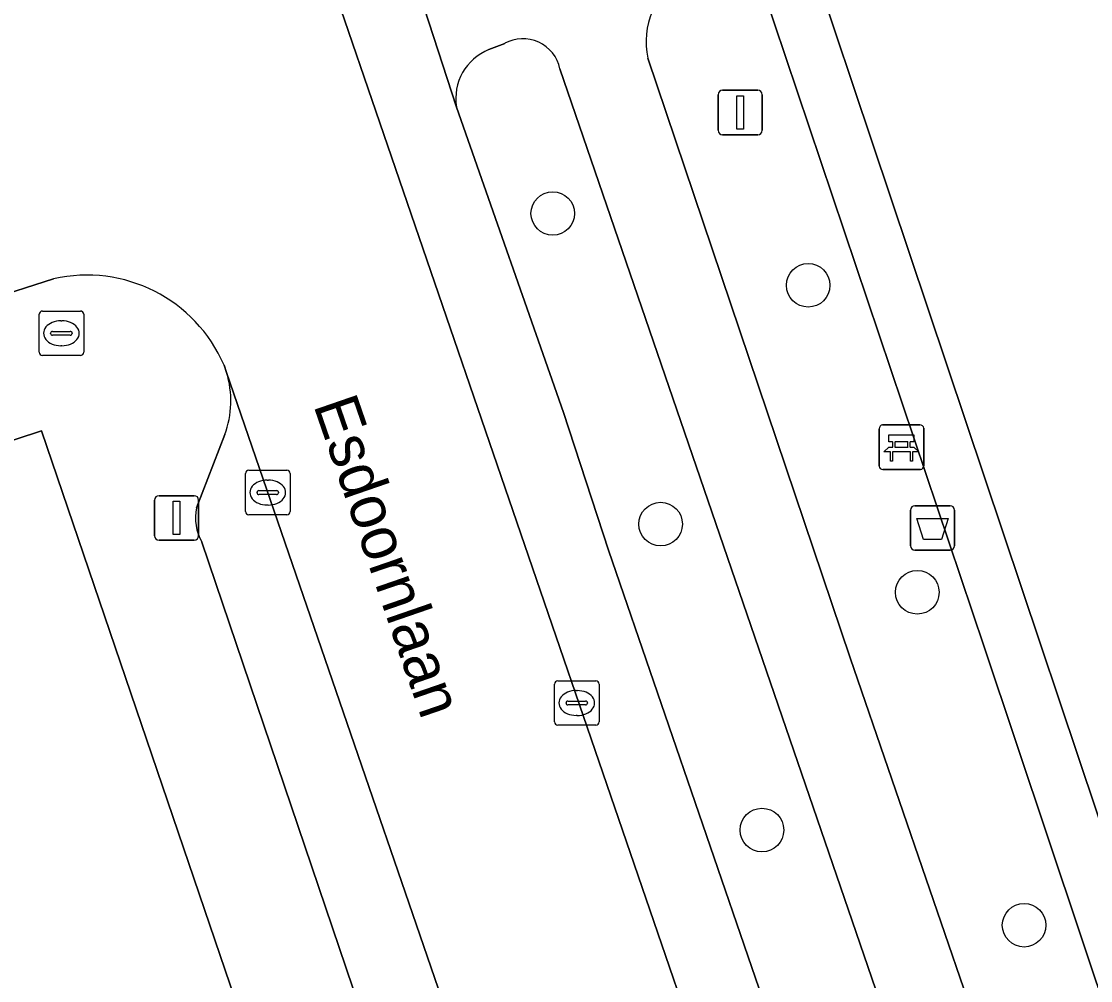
# Model space of a CAD drawing. Extents: x 159716 to 160783, y 383290 to 384031.
# Drawn here: x 160005.05 to 160029.06, y 383581.68 to 383603.23 of the extents above; entities that cross this region are included whole.
import ezdxf

# ---------------------------------------------------------------- set-up
doc = ezdxf.new("R2010")
doc.units = 0
for name, color, linetype in [('IMGEO_Afvalbak', 7, 'Continuous'), ('IMGEO_Bank', 7, 'Continuous'), ('IMGEO_Berm_groen', 7, 'Continuous'), ('IMGEO_Boom', 7, 'Continuous'), ('IMGEO_Brandkraan', 7, 'Continuous'), ('IMGEO_Erf', 7, 'Continuous'), ('IMGEO_Groenvoorziening', 7, 'Continuous'), ('IMGEO_Kolk', 7, 'Continuous'), ('IMGEO_Lichtmast', 7, 'Continuous'), ('IMGEO_Openbare_ruimte_label', 7, 'Continuous'), ('IMGEO_Parkeervlak_open', 7, 'Continuous'), ('IMGEO_Rijbaan_lokaal_open', 7, 'Continuous'), ('IMGEO_Terreindeel_gesloten', 7, 'Continuous'), ('IMGEO_Verkeersbordpaal', 7, 'Continuous'), ('IMGEO_Voetpad_halfverhard', 7, 'Continuous'), ('IMGEO_Voetpad_open', 7, 'Continuous')]:
    doc.layers.add(name, color=color, linetype=linetype)

msp = doc.modelspace()

# ---------------------------------------------------------------- linework, layer by layer
at = {"layer": 'IMGEO_Afvalbak'}
for p, q in [((160025.012, 383591.454), (160025.012, 383592.254)), ((160025.012, 383592.254), (160025.012, 383591.454)), ((160025.112, 383592.354), (160025.902, 383592.354)), ((160025.902, 383592.354), (160025.112, 383592.354)), ((160026.002, 383592.254), (160026.002, 383591.454)), ((160026.002, 383591.454), (160026.002, 383592.254)), ((160025.902, 383591.354), (160025.112, 383591.354)), ((160025.112, 383591.354), (160025.902, 383591.354))]:
    msp.add_line(p, q, dxfattribs=at)
msp.add_lwpolyline([(160025.155, 383592.068), (160025.859, 383592.068), (160025.71, 383591.598), (160025.304, 383591.598), (160025.155, 383592.068)], dxfattribs=at)
for centre, start, end in [((160025.112, 383592.254), 90, 180), ((160025.112, 383592.254), 90, 180), ((160025.902, 383592.254), 0, 90), ((160025.902, 383592.254), 360, 90), ((160025.112, 383591.454), 180, 270), ((160025.112, 383591.454), 180, 270), ((160025.902, 383591.454), 270, 0), ((160025.902, 383591.454), 270, 0)]:
    msp.add_arc(centre, 0.1, start, end, dxfattribs=at)
at = {"layer": 'IMGEO_Bank'}
for p, q in [((160024.384, 383594.167), (160025.225, 383594.167)), ((160025.225, 383594.167), (160024.384, 383594.167)), ((160024.309, 383593.242), (160024.309, 383594.083)), ((160024.309, 383594.083), (160024.309, 383593.242)), ((160025.309, 383594.092), (160025.309, 383593.251)), ((160025.309, 383593.251), (160025.309, 383594.092)), ((160024.618, 383593.673), (160024.618, 383593.779)), ((160024.662, 383593.779), (160024.662, 383593.673)), ((160024.95, 383593.785), (160024.668, 383593.785)), ((160024.956, 383593.673), (160024.956, 383593.779)), ((160025, 383593.779), (160025, 383593.673)), ((160025.006, 383593.565), (160024.613, 383593.565)), ((160024.668, 383593.667), (160024.95, 383593.667)), ((160025.234, 383593.167), (160024.393, 383593.167)), ((160024.393, 383593.167), (160025.234, 383593.167))]:
    msp.add_line(p, q, dxfattribs=at)
for points in [[(160024.612, 383593.785), (160024.526, 383593.785), (160024.526, 383593.946), (160025.089, 383593.946), (160025.089, 383593.785), (160025.006, 383593.785)], [(160024.556, 383593.565), (160024.414, 383593.565), (160024.526, 383593.667), (160024.612, 383593.667)], [(160024.606, 383593.558), (160024.606, 383593.351), (160024.563, 383593.351), (160024.563, 383593.558)], [(160025.006, 383593.667), (160025.089, 383593.667), (160025.201, 383593.565), (160025.062, 383593.565)], [(160025.056, 383593.558), (160025.056, 383593.351), (160025.012, 383593.351), (160025.012, 383593.558)]]:
    msp.add_lwpolyline(points, dxfattribs=at)
for centre, radius, start, end in [((160024.387, 383594.089), 0.0779, 92.4484, 184.2845), ((160024.387, 383594.089), 0.0779, 92.4484, 184.2845), ((160025.231, 383594.089), 0.0779, 2.4484, 94.2845), ((160025.231, 383594.089), 0.0779, 2.4484, 94.2845), ((160024.611, 383593.778), 0.00671, 2.8957, 87.1043), ((160024.611, 383593.674), 0.00671, 272.8957, 357.1043), ((160024.668, 383593.778), 0.00671, 92.8957, 177.1043), ((160024.668, 383593.674), 0.00671, 182.8957, 267.1043), ((160024.95, 383593.778), 0.00671, 2.8957, 87.1043), ((160024.95, 383593.674), 0.00671, 272.8957, 357.1043), ((160025.007, 383593.778), 0.00671, 92.8957, 177.1043), ((160025.007, 383593.674), 0.00671, 182.8957, 267.1043), ((160024.556, 383593.558), 0.00671, 2.8957, 87.1043), ((160024.613, 383593.558), 0.00671, 92.8957, 177.1043), ((160025.005, 383593.558), 0.00671, 2.8957, 87.1043), ((160025.062, 383593.558), 0.00671, 92.8957, 177.1043), ((160024.387, 383593.245), 0.0779, 182.4484, 274.2845), ((160024.387, 383593.245), 0.0779, 182.4484, 274.2845), ((160025.231, 383593.245), 0.0779, 272.4484, 4.2845), ((160025.231, 383593.245), 0.0779, 272.4484, 4.2845)]:
    msp.add_arc(centre, radius, start, end, dxfattribs=at)
at = {"layer": 'IMGEO_Berm_groen'}
for points in [[(160015.9, 383602.741), (160015.545, 383602.6)], [(160028.699, 383568.469), (160017.141, 383602.169)], [(160014.818, 383601.31), (160017.22, 383594.451), (160018.23, 383591.355), (160021.53, 383581.736), (160026.316, 383567.849)]]:
    msp.add_lwpolyline(points, dxfattribs=at)
for centre, radius, start, end in [((160016.307, 383601.992), 0.853, 12.0046, 118.5037), ((160015.986, 383601.502), 1.184, 111.8733, 189.3185)]:
    msp.add_arc(centre, radius, start, end, dxfattribs=at)
at = {"layer": 'IMGEO_Boom'}
for centre in [(160016.979, 383598.919), (160022.715, 383597.305), (160019.402, 383591.941), (160025.166, 383590.408), (160021.677, 383585.067), (160027.564, 383582.928)]:
    msp.add_circle(centre, 0.489, dxfattribs=at)
at = {"layer": 'IMGEO_Brandkraan'}
for p, q in [((160005.444, 383595.801), (160005.444, 383596.653)), ((160005.519, 383596.727), (160006.371, 383596.727)), ((160006.445, 383596.653), (160006.445, 383595.801)), ((160005.932, 383596.507), (160005.957, 383596.507)), ((160005.703, 383596.221), (160005.703, 383596.233)), ((160006.141, 383596.184), (160005.743, 383596.184)), ((160005.746, 383596.27), (160006.144, 383596.27)), ((160006.187, 383596.233), (160006.187, 383596.221)), ((160005.955, 383595.947), (160005.93, 383595.947)), ((160006.371, 383595.727), (160005.519, 383595.727))]:
    msp.add_line(p, q, dxfattribs=at)
for points in [[(160005.444, 383595.801), (160005.444, 383596.653)], [(160005.519, 383596.727), (160006.371, 383596.727)], [(160006.445, 383596.653), (160006.445, 383595.801)], [(160006.371, 383595.727), (160005.519, 383595.727)]]:
    msp.add_lwpolyline(points, dxfattribs=at)
for centre, radius, start, end in [((160005.521, 383596.651), 0.0765, 91.552, 178.448), ((160005.521, 383596.651), 0.0765, 91.552, 178.448), ((160006.369, 383596.651), 0.0765, 1.552, 88.448), ((160006.369, 383596.651), 0.0765, 1.552, 88.448), ((160005.743, 383596.23), 0.0403, 85.8775, 175.7526), ((160005.74, 383596.22), 0.0366, 178.938, 274.7102), ((160006.144, 383596.227), 0.043, 264.8664, 352.4533), ((160006.148, 383596.232), 0.0386, 1.7309, 96.639), ((160005.521, 383595.803), 0.0765, 181.552, 268.448), ((160005.521, 383595.803), 0.0765, 181.552, 268.448), ((160006.369, 383595.803), 0.0765, 271.552, 358.448), ((160006.369, 383595.803), 0.0765, 271.552, 358.448)]:
    msp.add_arc(centre, radius, start, end, dxfattribs=at)
for centre, major_axis, ratio, start_param, end_param in [((160005.931, 383596.227), (-0.387, 0.002), 0.722429, 4.712389, 7.853982), ((160005.956, 383596.227), (-0.39, 0.002), 0.717154, 1.570796, 4.712389)]:
    msp.add_ellipse(centre, major_axis=major_axis, ratio=ratio, start_param=start_param, end_param=end_param, dxfattribs=at)
at = {"layer": 'IMGEO_Erf'}
msp.add_lwpolyline([(160013.199, 383571.421), (160009.508, 383582.245), (160005.501, 383594.038), (160000, 383592.234), (159999.44, 383592.05), (159999.71, 383591.208), (160000, 383591.293), (160002.587, 383583.376), (160002.275, 383583.253), (160002.788, 383581.581), (160001.723, 383581.211), (160003.245, 383576.353), (160002.942, 383576.246), (160003.421, 383574.645), (160002.423, 383574.28), (160002.763, 383573.469), (160002.99, 383573.542), (160004.182, 383569.828), (160003.872, 383569.717), (160004.243, 383568.491)], close=True, dxfattribs=at)
at = {"layer": 'IMGEO_Groenvoorziening'}
msp.add_lwpolyline([(160019.117, 383602.411), (160023.659, 383588.939), (160028.34, 383575.31), (160031.004, 383576.223), (160026.667, 383589.185), (160021.429, 383604.767)], dxfattribs=at)
msp.add_arc((160020.814, 383602.785), 1.738, 122.0131, 192.4305, dxfattribs=at)
at = {"layer": 'IMGEO_Kolk'}
for p, q in [((160010.079, 383592.223), (160010.079, 383593.075)), ((160010.154, 383593.149), (160011.006, 383593.149)), ((160011.08, 383593.075), (160011.08, 383592.223)), ((160010.567, 383592.929), (160010.592, 383592.929)), ((160010.338, 383592.643), (160010.338, 383592.655)), ((160010.776, 383592.606), (160010.378, 383592.606)), ((160010.381, 383592.692), (160010.779, 383592.692)), ((160010.822, 383592.655), (160010.822, 383592.643)), ((160010.59, 383592.369), (160010.565, 383592.369)), ((160011.006, 383592.149), (160010.154, 383592.149)), ((160017.093, 383588.421), (160017.945, 383588.421)), ((160017.018, 383587.495), (160017.018, 383588.347)), ((160017.506, 383588.201), (160017.531, 383588.201)), ((160018.019, 383588.347), (160018.019, 383587.495)), ((160017.277, 383587.915), (160017.277, 383587.927)), ((160017.32, 383587.964), (160017.718, 383587.964)), ((160017.761, 383587.927), (160017.761, 383587.915)), ((160017.715, 383587.878), (160017.317, 383587.878)), ((160017.529, 383587.641), (160017.504, 383587.641)), ((160017.945, 383587.421), (160017.093, 383587.421))]:
    msp.add_line(p, q, dxfattribs=at)
for points in [[(160010.079, 383592.223), (160010.079, 383593.075)], [(160010.154, 383593.149), (160011.006, 383593.149)], [(160011.08, 383593.075), (160011.08, 383592.223)], [(160011.006, 383592.149), (160010.154, 383592.149)], [(160017.093, 383588.421), (160017.945, 383588.421)], [(160017.018, 383587.495), (160017.018, 383588.347)], [(160018.019, 383588.347), (160018.019, 383587.495)], [(160017.945, 383587.421), (160017.093, 383587.421)]]:
    msp.add_lwpolyline(points, dxfattribs=at)
for centre, radius, start, end in [((160010.156, 383593.073), 0.0765, 91.552, 178.448), ((160010.156, 383593.073), 0.0765, 91.552, 178.448), ((160011.004, 383593.073), 0.0765, 1.552, 88.448), ((160011.004, 383593.073), 0.0765, 1.552, 88.448), ((160010.378, 383592.652), 0.0403, 85.8775, 175.7526), ((160010.375, 383592.642), 0.0366, 178.938, 274.7102), ((160010.779, 383592.649), 0.043, 264.8664, 352.4533), ((160010.783, 383592.654), 0.0386, 1.7309, 96.639), ((160010.156, 383592.225), 0.0765, 181.552, 268.448), ((160010.156, 383592.225), 0.0765, 181.552, 268.448), ((160011.004, 383592.225), 0.0765, 271.552, 358.448), ((160011.004, 383592.225), 0.0765, 271.552, 358.448), ((160017.095, 383588.345), 0.0765, 91.552, 178.448), ((160017.095, 383588.345), 0.0765, 91.552, 178.448), ((160017.943, 383588.345), 0.0765, 1.552, 88.448), ((160017.943, 383588.345), 0.0765, 1.552, 88.448), ((160017.317, 383587.924), 0.0403, 85.8775, 175.7526), ((160017.314, 383587.914), 0.0366, 178.938, 274.7102), ((160017.718, 383587.921), 0.043, 264.8664, 352.4533), ((160017.722, 383587.926), 0.0386, 1.7309, 96.639), ((160017.095, 383587.497), 0.0765, 181.552, 268.448), ((160017.095, 383587.497), 0.0765, 181.552, 268.448), ((160017.943, 383587.497), 0.0765, 271.552, 358.448), ((160017.943, 383587.497), 0.0765, 271.552, 358.448)]:
    msp.add_arc(centre, radius, start, end, dxfattribs=at)
for centre, major_axis, ratio, start_param, end_param in [((160010.566, 383592.649), (-0.387, 0.002), 0.722429, 4.712389, 7.853982), ((160010.591, 383592.649), (-0.39, 0.002), 0.717154, 1.570796, 4.712389), ((160017.505, 383587.921), (-0.387, 0.002), 0.722429, 4.712389, 7.853982), ((160017.53, 383587.921), (-0.39, 0.002), 0.717154, 1.570796, 4.712389)]:
    msp.add_ellipse(centre, major_axis=major_axis, ratio=ratio, start_param=start_param, end_param=end_param, dxfattribs=at)
at = {"layer": 'IMGEO_Lichtmast'}
for p, q in [((160008.037, 383591.679), (160008.037, 383592.479)), ((160008.037, 383592.479), (160008.037, 383591.679)), ((160008.137, 383592.579), (160008.927, 383592.579)), ((160008.927, 383592.579), (160008.137, 383592.579)), ((160009.027, 383592.479), (160009.027, 383591.679)), ((160009.027, 383591.679), (160009.027, 383592.479)), ((160008.927, 383591.579), (160008.137, 383591.579)), ((160008.137, 383591.579), (160008.927, 383591.579))]:
    msp.add_line(p, q, dxfattribs=at)
msp.add_lwpolyline([(160008.457, 383592.454), (160008.607, 383592.454), (160008.607, 383591.704), (160008.457, 383591.704), (160008.457, 383592.454)], dxfattribs=at)
for centre, start, end in [((160008.137, 383592.479), 90, 180), ((160008.137, 383592.479), 90, 180), ((160008.927, 383592.479), 0, 90), ((160008.927, 383592.479), 360, 90), ((160008.137, 383591.679), 180, 270), ((160008.137, 383591.679), 180, 270), ((160008.927, 383591.679), 270, 0), ((160008.927, 383591.679), 270, 0)]:
    msp.add_arc(centre, 0.1, start, end, dxfattribs=at)
at = {"layer": 'IMGEO_Parkeervlak_open'}
for points in [[(160030.889, 383550.666), (160031.475, 383552.26), (160031.521, 383552.62), (160031.435, 383553.027), (160027.572, 383564.142), (160026.316, 383567.849), (160021.53, 383581.736), (160018.23, 383591.355), (160017.22, 383594.451), (160014.818, 383601.31), (160013.678, 383604.808), (160013.078, 383606.519), (160011.609, 383606.036), (160011.654, 383605.889), (160011.426, 383605.83), (160020.915, 383578.143), (160030.817, 383549.258)], [(160016.783, 383574.587), (160009.656, 383595.344)], [(160009.615, 383593.95), (160008.98, 383592.305)], [(160009.098, 383591.538), (160014.19, 383576.505)]]:
    msp.add_lwpolyline(points, dxfattribs=at)
for centre, radius, start, end in [((160007.532, 383594.709), 2.217, 339.9792, 16.6515), ((160010.04, 383592.076), 1.085, 167.7869, 209.7054)]:
    msp.add_arc(centre, radius, start, end, dxfattribs=at)
at = {"layer": 'IMGEO_Rijbaan_lokaal_open'}
for points in [[(160040.669, 383622.185), (160028.303, 383618.217), (160021.313, 383614.883), (160015.315, 383612.96), (160008.806, 383611.689), (160005.91, 383611.254), (160000.301, 383609.475), (160004.269, 383596.969), (160005.77, 383597.45)], [(160020.915, 383578.143), (160011.426, 383605.83), (160011.654, 383605.889), (160011.609, 383606.036), (160011.399, 383606.727)], [(160009.599, 383595.51), (160009.656, 383595.344), (160016.783, 383574.587), (160019.138, 383567.851), (160019.765, 383566.009), (160025.808, 383548.133), (160026.595, 383546.207)]]:
    msp.add_lwpolyline(points, dxfattribs=at)
msp.add_arc((160006.518, 383594.178), 3.356, 23.3811, 102.8799, dxfattribs=at)
at = {"layer": 'IMGEO_Terreindeel_gesloten'}
msp.add_lwpolyline([(160033.82, 383571.668), (160056.343, 383579.213), (160045.2, 383613.334), (160022.468, 383605.556)], close=True, dxfattribs=at)
at = {"layer": 'IMGEO_Verkeersbordpaal'}
for p, q in [((160020.792, 383601.687), (160021.582, 383601.687)), ((160021.582, 383601.687), (160020.792, 383601.687)), ((160020.692, 383600.787), (160020.692, 383601.587)), ((160020.692, 383601.587), (160020.692, 383600.787)), ((160021.682, 383601.587), (160021.682, 383600.787)), ((160021.682, 383600.787), (160021.682, 383601.587)), ((160021.582, 383600.687), (160020.792, 383600.687)), ((160020.792, 383600.687), (160021.582, 383600.687))]:
    msp.add_line(p, q, dxfattribs=at)
msp.add_lwpolyline([(160021.112, 383601.562), (160021.262, 383601.562), (160021.262, 383600.812), (160021.112, 383600.812), (160021.112, 383601.562)], dxfattribs=at)
for centre, start, end in [((160020.792, 383601.587), 90, 180), ((160020.792, 383601.587), 90, 180), ((160021.582, 383601.587), 0, 90), ((160021.582, 383601.587), 360, 90), ((160020.792, 383600.787), 180, 270), ((160020.792, 383600.787), 180, 270), ((160021.582, 383600.787), 270, 0), ((160021.582, 383600.787), 270, 0)]:
    msp.add_arc(centre, 0.1, start, end, dxfattribs=at)
at = {"layer": 'IMGEO_Voetpad_halfverhard'}
for points in [[(160013.678, 383604.808), (160014.818, 383601.31)], [(160015.545, 383602.6), (160015.9, 383602.741)], [(160023.659, 383588.939), (160019.117, 383602.411)], [(160017.141, 383602.169), (160028.699, 383568.469)], [(160037.271, 383549.107), (160037.088, 383549.642), (160031.673, 383565.508), (160031.613, 383565.685), (160030.531, 383568.914), (160029.123, 383573.009), (160028.34, 383575.31), (160023.659, 383588.939)]]:
    msp.add_lwpolyline(points, dxfattribs=at)
for centre, radius, start, end in [((160020.814, 383602.785), 1.738, 122.0131, 192.4305), ((160016.307, 383601.992), 0.853, 12.0046, 118.5037), ((160015.986, 383601.502), 1.184, 111.8733, 189.3185)]:
    msp.add_arc(centre, radius, start, end, dxfattribs=at)
at = {"layer": 'IMGEO_Voetpad_open'}
for points in [[(160005.77, 383597.45), (160004.269, 383596.969), (160000, 383595.601), (159997.492, 383594.798), (159995.763, 383600.158), (159994.915, 383602.785), (159993.457, 383607.304), (160000, 383609.38), (160000.301, 383609.475), (160005.91, 383611.254), (160008.806, 383611.689), (160015.315, 383612.96), (160021.313, 383614.883), (160028.303, 383618.217), (160040.669, 383622.185)], [(160009.656, 383595.344), (160009.599, 383595.51)], [(160000, 383592.234), (160005.501, 383594.038), (160009.508, 383582.245), (160013.199, 383571.421)], [(160008.98, 383592.305), (160009.615, 383593.95)], [(160014.19, 383576.505), (160009.098, 383591.538)]]:
    msp.add_lwpolyline(points, dxfattribs=at)
for points in [[(160058.188, 383578.258), (160058.023, 383578.747), (160057.299, 383580.889), (160052.041, 383596.454), (160049.698, 383603.503), (160045.956, 383614.709), (160020.912, 383606.305), (160021.429, 383604.767), (160026.667, 383589.185), (160031.004, 383576.223), (160028.34, 383575.31), (160029.123, 383573.009), (160031.774, 383573.932), (160032.013, 383573.226), (160032.187, 383573.285), (160032.891, 383573.522), (160033.362, 383572.097), (160032.675, 383571.857), (160032.498, 383571.795), (160033.137, 383569.907), (160033.321, 383569.968)], [(160033.82, 383571.668), (160022.468, 383605.556), (160045.2, 383613.334), (160056.343, 383579.213)]]:
    msp.add_lwpolyline(points, close=True, dxfattribs=at)
for centre, radius, start, end in [((160006.518, 383594.178), 3.356, 23.3811, 102.8799), ((160007.532, 383594.709), 2.217, 339.9792, 16.6515), ((160010.04, 383592.076), 1.085, 167.7869, 209.7054)]:
    msp.add_arc(centre, radius, start, end, dxfattribs=at)

# ---------------------------------------------------------------- texts
at = {"layer": 'IMGEO_Openbare_ruimte_label'}
msp.add_text('Esdoornlaan', height=1, rotation=289.0331, dxfattribs=at).set_placement((160011.597, 383594.617))

doc.saveas('drawing.dxf')
